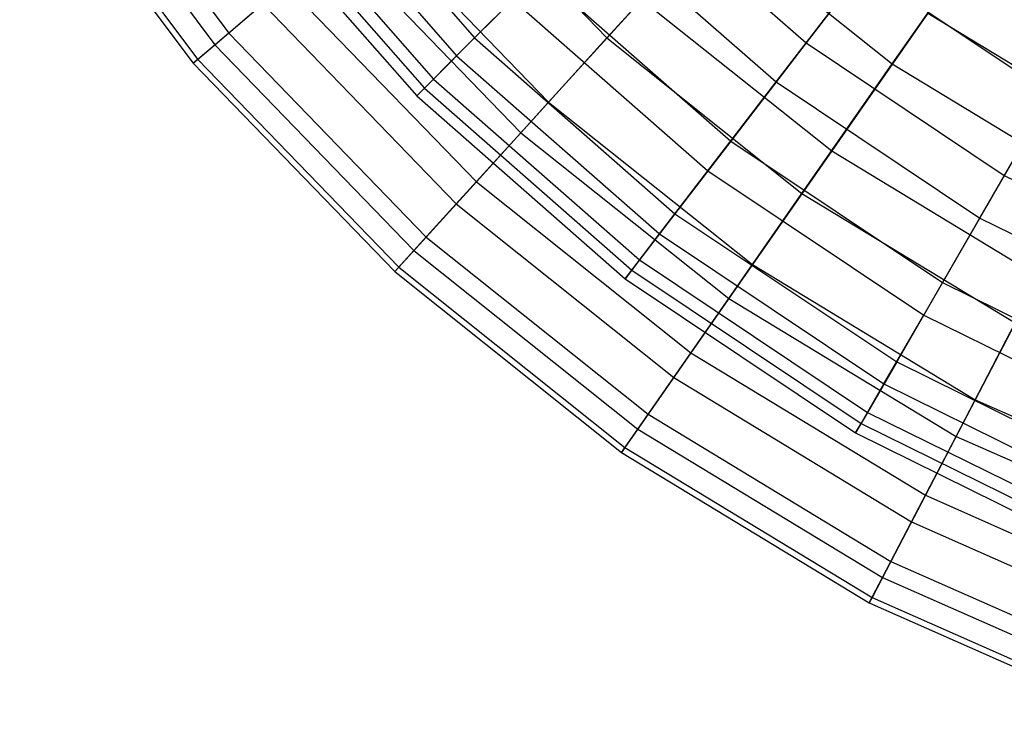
# Model space of a CAD drawing. Extents: x 0.2 to 40.1, y -6.7 to 6.7.
# Tile 291 of 516: x 19.489 to 20.516, y 1.238 to 1.969. Entities that reach past the tile are written whole.
import ezdxf

# ---------------------------------------------------------------- set-up
doc = ezdxf.new("R2010")
doc.units = 0
doc.header["$MEASUREMENT"] = 0
doc.layers.get('0').update_dxf_attribs({"color": 13, "linetype": 'CONTINUOUS'})

# ---------------------------------------------------------------- blocks, each defined once
blk = doc.blocks.new('SNOWBALL_XIV_PM3_STL')
at = {"color": 0}
for p, q in [((19.5301, 2.1925, 14.6618), (19.7073, 1.9551, 14.6618)), ((19.5301, 2.1925, 14.6618), (19.7073, 1.9551, 14.6618)), ((19.5142, 2.1822, 15.5348), (19.6928, 1.9429, 15.5348)), ((19.5142, 2.1822, 15.5348), (19.6928, 1.9429, 15.5348)), ((19.4945, 2.1694, 14.9512), (19.6749, 1.9276, 14.9512)), ((19.4945, 2.1694, 14.9512), (19.6749, 1.9276, 14.9512)), ((19.4892, 2.1659, 15.2437), (19.6701, 1.9235, 15.2437)), ((19.4892, 2.1659, 15.2437), (19.6701, 1.9235, 15.2437)), ((19.7804, 2.1591, 14.5196), (19.9638, 1.95, 14.5196)), ((19.7804, 2.1591, 14.5196), (19.9638, 1.95, 14.5196)), ((19.7594, 2.143, 15.6688), (19.9451, 1.9313, 15.6688)), ((19.7594, 2.143, 15.6688), (19.9451, 1.9313, 15.6688)), ((19.9209, 2.137, 16.355), (20.1019, 1.9501, 16.355)), ((19.9209, 2.137, 16.355), (20.1019, 1.9501, 16.355)), ((19.7323, 2.1222, 14.8034), (19.9209, 1.9071, 14.8034)), ((19.7323, 2.1222, 14.8034), (19.9209, 1.9071, 14.8034)), ((19.7126, 2.1071, 15.0925), (19.9034, 1.8896, 15.0925)), ((19.7126, 2.1071, 15.0925), (19.9034, 1.8896, 15.0925)), ((19.7217, 2.1141, 15.3825), (19.9115, 1.8977, 15.3825)), ((19.7217, 2.1141, 15.3825), (19.9115, 1.8977, 15.3825)), ((20.1226, 2.1088, 13.9856), (20.3096, 1.9447, 13.9856)), ((20.1226, 2.1088, 13.9856), (20.3096, 1.9447, 13.9856)), ((19.852, 2.0784, 14.1096), (20.0411, 1.8831, 14.1096)), ((19.852, 2.0784, 14.1096), (20.0411, 1.8831, 14.1096)), ((20.3996, 1.9229, 16.5968), (20.5102, 2.0814, 16.8163)), ((20.3996, 1.9229, 16.5968), (20.5102, 2.0814, 16.8163)), ((20.0863, 2.0725, 16.2125), (20.2784, 1.9041, 16.2125)), ((20.0863, 2.0725, 16.2125), (20.2784, 1.9041, 16.2125)), ((20.1019, 1.9501, 16.355), (20.2127, 2.072, 16.5968)), ((20.1019, 1.9501, 16.355), (20.2127, 2.072, 16.5968)), ((20.2127, 2.072, 16.5968), (20.3996, 1.9229, 16.5968)), ((20.2127, 2.072, 16.5968), (20.3996, 1.9229, 16.5968)), ((20.4073, 2.072, 13.7437), (20.3096, 1.9447, 13.9856)), ((20.4073, 2.072, 13.7437), (20.3096, 1.9447, 13.9856)), ((19.8192, 2.0504, 16.0947), (20.0122, 1.8512, 16.0947)), ((19.8192, 2.0504, 16.0947), (20.0122, 1.8512, 16.0947)), ((20.0314, 2.0176, 14.2455), (19.9638, 1.95, 14.5196)), ((20.0314, 2.0176, 14.2455), (19.9638, 1.95, 14.5196)), ((20.0314, 2.0176, 14.2455), (20.2311, 1.8424, 14.2455)), ((20.0314, 2.0176, 14.2455), (20.2311, 1.8424, 14.2455)), ((20.2784, 1.9041, 16.2125), (20.3692, 2.0223, 16.4615)), ((20.2784, 1.9041, 16.2125), (20.3692, 2.0223, 16.4615)), ((20.3692, 2.0223, 16.4615), (20.5654, 1.8913, 16.4615)), ((20.3692, 2.0223, 16.4615), (20.5654, 1.8913, 16.4615)), ((19.7666, 2.0056, 14.3798), (19.7073, 1.9551, 14.6618)), ((19.7666, 2.0056, 14.3798), (19.7073, 1.9551, 14.6618)), ((19.7666, 2.0056, 14.3798), (19.9657, 1.8, 14.3798)), ((19.7666, 2.0056, 14.3798), (19.9657, 1.8, 14.3798)), ((19.6928, 1.9429, 15.5348), (19.7428, 1.9854, 15.8199)), ((19.6928, 1.9429, 15.5348), (19.7428, 1.9854, 15.8199)), ((19.7428, 1.9854, 15.8199), (19.9447, 1.7769, 15.8199)), ((19.7428, 1.9854, 15.8199), (19.9447, 1.7769, 15.8199)), ((19.9451, 1.9313, 15.6688), (20.0037, 1.9899, 15.9469)), ((19.9451, 1.9313, 15.6688), (20.0037, 1.9899, 15.9469)), ((20.0037, 1.9899, 15.9469), (20.2072, 1.8113, 15.9469)), ((20.0037, 1.9899, 15.9469), (20.2072, 1.8113, 15.9469)), ((20.1384, 1.9902, 13.8553), (20.0411, 1.8831, 14.1096)), ((20.1384, 1.9902, 13.8553), (20.0411, 1.8831, 14.1096)), ((20.1384, 1.9902, 13.8553), (20.3364, 1.8323, 13.8553)), ((20.1384, 1.9902, 13.8553), (20.3364, 1.8323, 13.8553)), ((20.4366, 1.9758, 13.6209), (20.3364, 1.8323, 13.8553)), ((20.4366, 1.9758, 13.6209), (20.3364, 1.8323, 13.8553)), ((20.4366, 1.9758, 13.6209), (20.634, 1.8561, 13.6209)), ((20.4366, 1.9758, 13.6209), (20.634, 1.8561, 13.6209)), ((19.7073, 1.9551, 14.6618), (19.6749, 1.9276, 14.9512)), ((19.7073, 1.9551, 14.6618), (19.6749, 1.9276, 14.9512)), ((19.7073, 1.9551, 14.6618), (19.9133, 1.7424, 14.6618)), ((19.7073, 1.9551, 14.6618), (19.9133, 1.7424, 14.6618)), ((19.6701, 1.9235, 15.2437), (19.6928, 1.9429, 15.5348)), ((19.6701, 1.9235, 15.2437), (19.6928, 1.9429, 15.5348)), ((19.6928, 1.9429, 15.5348), (19.9006, 1.7284, 15.5348)), ((19.6928, 1.9429, 15.5348), (19.9006, 1.7284, 15.5348)), ((19.9638, 1.95, 14.5196), (19.9209, 1.9071, 14.8034)), ((19.9638, 1.95, 14.5196), (19.9209, 1.9071, 14.8034)), ((19.9638, 1.95, 14.5196), (20.1729, 1.7666, 14.5196)), ((19.9638, 1.95, 14.5196), (20.1729, 1.7666, 14.5196)), ((20.0122, 1.8512, 16.0947), (20.1019, 1.9501, 16.355)), ((20.0122, 1.8512, 16.0947), (20.1019, 1.9501, 16.355)), ((20.1019, 1.9501, 16.355), (20.3054, 1.7878, 16.355)), ((20.1019, 1.9501, 16.355), (20.3054, 1.7878, 16.355)), ((20.3096, 1.9447, 13.9856), (20.2311, 1.8424, 14.2455)), ((20.3096, 1.9447, 13.9856), (20.2311, 1.8424, 14.2455)), ((20.3096, 1.9447, 13.9856), (20.5164, 1.8065, 13.9856)), ((20.3096, 1.9447, 13.9856), (20.5164, 1.8065, 13.9856)), ((20.5966, 1.9454, 13.7437), (20.5164, 1.8065, 13.9856)), ((20.5966, 1.9454, 13.7437), (20.5164, 1.8065, 13.9856)), ((19.6749, 1.9276, 14.9512), (19.6701, 1.9235, 15.2437)), ((19.6749, 1.9276, 14.9512), (19.6701, 1.9235, 15.2437)), ((19.6701, 1.9235, 15.2437), (19.8805, 1.7063, 15.2437)), ((19.6701, 1.9235, 15.2437), (19.8805, 1.7063, 15.2437)), ((19.6749, 1.9276, 14.9512), (19.8848, 1.7109, 14.9512)), ((19.6749, 1.9276, 14.9512), (19.8848, 1.7109, 14.9512)), ((19.9115, 1.8977, 15.3825), (19.9451, 1.9313, 15.6688)), ((19.9115, 1.8977, 15.3825), (19.9451, 1.9313, 15.6688)), ((19.9451, 1.9313, 15.6688), (20.1568, 1.7456, 15.6688)), ((19.9451, 1.9313, 15.6688), (20.1568, 1.7456, 15.6688)), ((20.3054, 1.7878, 16.355), (20.3996, 1.9229, 16.5968)), ((20.3054, 1.7878, 16.355), (20.3996, 1.9229, 16.5968)), ((20.3996, 1.9229, 16.5968), (20.6041, 1.7989, 16.5968)), ((20.3996, 1.9229, 16.5968), (20.6041, 1.7989, 16.5968)), ((19.9209, 1.9071, 14.8034), (19.9034, 1.8896, 15.0925)), ((19.9209, 1.9071, 14.8034), (19.9034, 1.8896, 15.0925)), ((19.9209, 1.9071, 14.8034), (20.136, 1.7185, 14.8034)), ((19.9209, 1.9071, 14.8034), (20.136, 1.7185, 14.8034)), ((20.2072, 1.8113, 15.9469), (20.2784, 1.9041, 16.2125)), ((20.2072, 1.8113, 15.9469), (20.2784, 1.9041, 16.2125)), ((20.2784, 1.9041, 16.2125), (20.4908, 1.7621, 16.2125)), ((20.2784, 1.9041, 16.2125), (20.4908, 1.7621, 16.2125)), ((19.9034, 1.8896, 15.0925), (19.9115, 1.8977, 15.3825)), ((19.9034, 1.8896, 15.0925), (19.9115, 1.8977, 15.3825)), ((19.9115, 1.8977, 15.3825), (20.1279, 1.7079, 15.3825)), ((19.9115, 1.8977, 15.3825), (20.1279, 1.7079, 15.3825)), ((20.4908, 1.7621, 16.2125), (20.5654, 1.8913, 16.4615)), ((20.4908, 1.7621, 16.2125), (20.5654, 1.8913, 16.4615)), ((19.9034, 1.8896, 15.0925), (20.1209, 1.6988, 15.0925)), ((19.9034, 1.8896, 15.0925), (20.1209, 1.6988, 15.0925)), ((20.0411, 1.8831, 14.1096), (19.9657, 1.8, 14.3798)), ((20.0411, 1.8831, 14.1096), (19.9657, 1.8, 14.3798)), ((20.0411, 1.8831, 14.1096), (20.2536, 1.7136, 14.1096)), ((20.0411, 1.8831, 14.1096), (20.2536, 1.7136, 14.1096)), ((19.9447, 1.7769, 15.8199), (20.0122, 1.8512, 16.0947)), ((19.9447, 1.7769, 15.8199), (20.0122, 1.8512, 16.0947)), ((20.0122, 1.8512, 16.0947), (20.229, 1.6783, 16.0947)), ((20.0122, 1.8512, 16.0947), (20.229, 1.6783, 16.0947)), ((20.2311, 1.8424, 14.2455), (20.1729, 1.7666, 14.5196)), ((20.2311, 1.8424, 14.2455), (20.1729, 1.7666, 14.5196)), ((20.2311, 1.8424, 14.2455), (20.452, 1.6948, 14.2455)), ((20.2311, 1.8424, 14.2455), (20.452, 1.6948, 14.2455)), ((20.3364, 1.8323, 13.8553), (20.2536, 1.7136, 14.1096)), ((20.3364, 1.8323, 13.8553), (20.2536, 1.7136, 14.1096)), ((20.3364, 1.8323, 13.8553), (20.553, 1.701, 13.8553)), ((20.3364, 1.8323, 13.8553), (20.553, 1.701, 13.8553)), ((20.1568, 1.7456, 15.6688), (20.2072, 1.8113, 15.9469)), ((20.1568, 1.7456, 15.6688), (20.2072, 1.8113, 15.9469)), ((20.2072, 1.8113, 15.9469), (20.4324, 1.6609, 15.9469)), ((20.2072, 1.8113, 15.9469), (20.4324, 1.6609, 15.9469)), ((19.9657, 1.8, 14.3798), (19.9133, 1.7424, 14.6618)), ((19.9657, 1.8, 14.3798), (19.9133, 1.7424, 14.6618)), ((19.9657, 1.8, 14.3798), (20.1895, 1.6216, 14.3798)), ((19.9657, 1.8, 14.3798), (20.1895, 1.6216, 14.3798)), ((20.5164, 1.8065, 13.9856), (20.452, 1.6948, 14.2455)), ((20.5164, 1.8065, 13.9856), (20.452, 1.6948, 14.2455)), ((20.5164, 1.8065, 13.9856), (20.7396, 1.6965, 13.9856)), ((20.5164, 1.8065, 13.9856), (20.7396, 1.6965, 13.9856)), ((20.229, 1.6783, 16.0947), (20.3054, 1.7878, 16.355)), ((20.229, 1.6783, 16.0947), (20.3054, 1.7878, 16.355)), ((20.3054, 1.7878, 16.355), (20.5279, 1.6529, 16.355)), ((20.3054, 1.7878, 16.355), (20.5279, 1.6529, 16.355)), ((19.9006, 1.7284, 15.5348), (19.9447, 1.7769, 15.8199)), ((19.9006, 1.7284, 15.5348), (19.9447, 1.7769, 15.8199)), ((19.9447, 1.7769, 15.8199), (20.1716, 1.596, 15.8199)), ((19.9447, 1.7769, 15.8199), (20.1716, 1.596, 15.8199)), ((20.1729, 1.7666, 14.5196), (20.136, 1.7185, 14.8034)), ((20.1729, 1.7666, 14.5196), (20.136, 1.7185, 14.8034)), ((20.1729, 1.7666, 14.5196), (20.4042, 1.6121, 14.5196)), ((20.1729, 1.7666, 14.5196), (20.4042, 1.6121, 14.5196)), ((20.4324, 1.6609, 15.9469), (20.4908, 1.7621, 16.2125)), ((20.4324, 1.6609, 15.9469), (20.4908, 1.7621, 16.2125)), ((20.4908, 1.7621, 16.2125), (20.7199, 1.6491, 16.2125)), ((20.4908, 1.7621, 16.2125), (20.7199, 1.6491, 16.2125)), ((19.9133, 1.7424, 14.6618), (19.8848, 1.7109, 14.9512)), ((19.9133, 1.7424, 14.6618), (19.8848, 1.7109, 14.9512)), ((19.9133, 1.7424, 14.6618), (20.1449, 1.5577, 14.6618)), ((19.9133, 1.7424, 14.6618), (20.1449, 1.5577, 14.6618)), ((20.1279, 1.7079, 15.3825), (20.1568, 1.7456, 15.6688)), ((20.1279, 1.7079, 15.3825), (20.1568, 1.7456, 15.6688)), ((20.1568, 1.7456, 15.6688), (20.3909, 1.5892, 15.6688)), ((20.1568, 1.7456, 15.6688), (20.3909, 1.5892, 15.6688)), ((19.8805, 1.7063, 15.2437), (19.9006, 1.7284, 15.5348)), ((19.8805, 1.7063, 15.2437), (19.9006, 1.7284, 15.5348)), ((19.9006, 1.7284, 15.5348), (20.1341, 1.5422, 15.5348)), ((19.9006, 1.7284, 15.5348), (20.1341, 1.5422, 15.5348)), ((20.136, 1.7185, 14.8034), (20.1209, 1.6988, 15.0925)), ((20.136, 1.7185, 14.8034), (20.1209, 1.6988, 15.0925)), ((20.136, 1.7185, 14.8034), (20.3738, 1.5595, 14.8034)), ((20.136, 1.7185, 14.8034), (20.3738, 1.5595, 14.8034)), ((19.8848, 1.7109, 14.9512), (19.8805, 1.7063, 15.2437)), ((19.8848, 1.7109, 14.9512), (19.8805, 1.7063, 15.2437)), ((19.8805, 1.7063, 15.2437), (20.117, 1.5177, 15.2437)), ((19.8805, 1.7063, 15.2437), (20.117, 1.5177, 15.2437)), ((19.8848, 1.7109, 14.9512), (20.1206, 1.5229, 14.9512)), ((19.8848, 1.7109, 14.9512), (20.1206, 1.5229, 14.9512)), ((20.1209, 1.6988, 15.0925), (20.1279, 1.7079, 15.3825)), ((20.1209, 1.6988, 15.0925), (20.1279, 1.7079, 15.3825)), ((20.1279, 1.7079, 15.3825), (20.3672, 1.548, 15.3825)), ((20.1279, 1.7079, 15.3825), (20.3672, 1.548, 15.3825)), ((20.2536, 1.7136, 14.1096), (20.1895, 1.6216, 14.3798)), ((20.2536, 1.7136, 14.1096), (20.1895, 1.6216, 14.3798)), ((20.2536, 1.7136, 14.1096), (20.4861, 1.5727, 14.1096)), ((20.2536, 1.7136, 14.1096), (20.4861, 1.5727, 14.1096)), ((20.1209, 1.6988, 15.0925), (20.3614, 1.5381, 15.0925)), ((20.1209, 1.6988, 15.0925), (20.3614, 1.5381, 15.0925)), ((20.553, 1.701, 13.8553), (20.4861, 1.5727, 14.1096)), ((20.553, 1.701, 13.8553), (20.4861, 1.5727, 14.1096)), ((20.452, 1.6948, 14.2455), (20.4042, 1.6121, 14.5196)), ((20.452, 1.6948, 14.2455), (20.4042, 1.6121, 14.5196)), ((20.452, 1.6948, 14.2455), (20.6902, 1.5773, 14.2455)), ((20.452, 1.6948, 14.2455), (20.6902, 1.5773, 14.2455)), ((20.1716, 1.596, 15.8199), (20.229, 1.6783, 16.0947)), ((20.1716, 1.596, 15.8199), (20.229, 1.6783, 16.0947)), ((20.229, 1.6783, 16.0947), (20.4662, 1.5345, 16.0947)), ((20.229, 1.6783, 16.0947), (20.4662, 1.5345, 16.0947)), ((20.3909, 1.5892, 15.6688), (20.4324, 1.6609, 15.9469)), ((20.3909, 1.5892, 15.6688), (20.4324, 1.6609, 15.9469)), ((20.4324, 1.6609, 15.9469), (20.6752, 1.5412, 15.9469)), ((20.4324, 1.6609, 15.9469), (20.6752, 1.5412, 15.9469)), ((20.4662, 1.5345, 16.0947), (20.5279, 1.6529, 16.355)), ((20.4662, 1.5345, 16.0947), (20.5279, 1.6529, 16.355)), ((20.1895, 1.6216, 14.3798), (20.1449, 1.5577, 14.6618)), ((20.1895, 1.6216, 14.3798), (20.1449, 1.5577, 14.6618)), ((20.1895, 1.6216, 14.3798), (20.4342, 1.4732, 14.3798)), ((20.1895, 1.6216, 14.3798), (20.4342, 1.4732, 14.3798)), ((20.4042, 1.6121, 14.5196), (20.3738, 1.5595, 14.8034)), ((20.4042, 1.6121, 14.5196), (20.3738, 1.5595, 14.8034)), ((20.4042, 1.6121, 14.5196), (20.6536, 1.4891, 14.5196)), ((20.4042, 1.6121, 14.5196), (20.6536, 1.4891, 14.5196)), ((20.1341, 1.5422, 15.5348), (20.1716, 1.596, 15.8199)), ((20.1341, 1.5422, 15.5348), (20.1716, 1.596, 15.8199)), ((20.1716, 1.596, 15.8199), (20.4198, 1.4455, 15.8199)), ((20.1716, 1.596, 15.8199), (20.4198, 1.4455, 15.8199)), ((20.3672, 1.548, 15.3825), (20.3909, 1.5892, 15.6688)), ((20.3672, 1.548, 15.3825), (20.3909, 1.5892, 15.6688)), ((20.3909, 1.5892, 15.6688), (20.6435, 1.4646, 15.6688)), ((20.3909, 1.5892, 15.6688), (20.6435, 1.4646, 15.6688)), ((20.4861, 1.5727, 14.1096), (20.4342, 1.4732, 14.3798)), ((20.4861, 1.5727, 14.1096), (20.4342, 1.4732, 14.3798)), ((20.4861, 1.5727, 14.1096), (20.7347, 1.4626, 14.1096)), ((20.4861, 1.5727, 14.1096), (20.7347, 1.4626, 14.1096)), ((20.1449, 1.5577, 14.6618), (20.1206, 1.5229, 14.9512)), ((20.1449, 1.5577, 14.6618), (20.1206, 1.5229, 14.9512)), ((20.1449, 1.5577, 14.6618), (20.3982, 1.4042, 14.6618)), ((20.1449, 1.5577, 14.6618), (20.3982, 1.4042, 14.6618)), ((20.3738, 1.5595, 14.8034), (20.3614, 1.5381, 15.0925)), ((20.3738, 1.5595, 14.8034), (20.3614, 1.5381, 15.0925)), ((20.3738, 1.5595, 14.8034), (20.6304, 1.433, 14.8034)), ((20.3738, 1.5595, 14.8034), (20.6304, 1.433, 14.8034)), ((20.117, 1.5177, 15.2437), (20.1341, 1.5422, 15.5348)), ((20.117, 1.5177, 15.2437), (20.1341, 1.5422, 15.5348)), ((20.1341, 1.5422, 15.5348), (20.3894, 1.3874, 15.5348)), ((20.1341, 1.5422, 15.5348), (20.3894, 1.3874, 15.5348)), ((20.3614, 1.5381, 15.0925), (20.3672, 1.548, 15.3825)), ((20.3614, 1.5381, 15.0925), (20.3672, 1.548, 15.3825)), ((20.3672, 1.548, 15.3825), (20.6253, 1.4207, 15.3825)), ((20.3672, 1.548, 15.3825), (20.6253, 1.4207, 15.3825)), ((20.3614, 1.5381, 15.0925), (20.6209, 1.4101, 15.0925)), ((20.3614, 1.5381, 15.0925), (20.6209, 1.4101, 15.0925)), ((20.4198, 1.4455, 15.8199), (20.4662, 1.5345, 16.0947)), ((20.4198, 1.4455, 15.8199), (20.4662, 1.5345, 16.0947)), ((20.4662, 1.5345, 16.0947), (20.7198, 1.4222, 16.0947)), ((20.4662, 1.5345, 16.0947), (20.7198, 1.4222, 16.0947)), ((20.1206, 1.5229, 14.9512), (20.117, 1.5177, 15.2437)), ((20.1206, 1.5229, 14.9512), (20.117, 1.5177, 15.2437)), ((20.1206, 1.5229, 14.9512), (20.3785, 1.3665, 14.9512)), ((20.1206, 1.5229, 14.9512), (20.3785, 1.3665, 14.9512)), ((20.117, 1.5177, 15.2437), (20.3756, 1.3609, 15.2437)), ((20.117, 1.5177, 15.2437), (20.3756, 1.3609, 15.2437)), ((20.4342, 1.4732, 14.3798), (20.3982, 1.4042, 14.6618)), ((20.4342, 1.4732, 14.3798), (20.3982, 1.4042, 14.6618)), ((20.4342, 1.4732, 14.3798), (20.6959, 1.3574, 14.3798)), ((20.4342, 1.4732, 14.3798), (20.6959, 1.3574, 14.3798)), ((20.3894, 1.3874, 15.5348), (20.4198, 1.4455, 15.8199)), ((20.3894, 1.3874, 15.5348), (20.4198, 1.4455, 15.8199)), ((20.4198, 1.4455, 15.8199), (20.6851, 1.3281, 15.8199)), ((20.4198, 1.4455, 15.8199), (20.6851, 1.3281, 15.8199)), ((20.3982, 1.4042, 14.6618), (20.3785, 1.3665, 14.9512)), ((20.3982, 1.4042, 14.6618), (20.3785, 1.3665, 14.9512)), ((20.3982, 1.4042, 14.6618), (20.669, 1.2843, 14.6618)), ((20.3982, 1.4042, 14.6618), (20.669, 1.2843, 14.6618)), ((20.3756, 1.3609, 15.2437), (20.3894, 1.3874, 15.5348)), ((20.3756, 1.3609, 15.2437), (20.3894, 1.3874, 15.5348)), ((20.3894, 1.3874, 15.5348), (20.6625, 1.2665, 15.5348)), ((20.3894, 1.3874, 15.5348), (20.6625, 1.2665, 15.5348)), ((20.3785, 1.3665, 14.9512), (20.3756, 1.3609, 15.2437)), ((20.3785, 1.3665, 14.9512), (20.3756, 1.3609, 15.2437)), ((20.3785, 1.3665, 14.9512), (20.6544, 1.2444, 14.9512)), ((20.3785, 1.3665, 14.9512), (20.6544, 1.2444, 14.9512)), ((20.3756, 1.3609, 15.2437), (20.6522, 1.2385, 15.2437)), ((20.3756, 1.3609, 15.2437), (20.6522, 1.2385, 15.2437))]:
    blk.add_line(p, q, dxfattribs=at)
blk = doc.blocks.new('GRUPUJ_1')
at = {"color": 0}
blk.add_blockref('SNOWBALL_XIV_PM3_STL', (-0.2062, 6.6596, -0.5119), dxfattribs=at)

msp = doc.modelspace()

# ---------------------------------------------------------------- block references
at = {"color": 0}
msp.add_blockref('GRUPUJ_1', (0.2062, -6.6596, 0.5119), dxfattribs=at)

doc.saveas('drawing.dxf')
